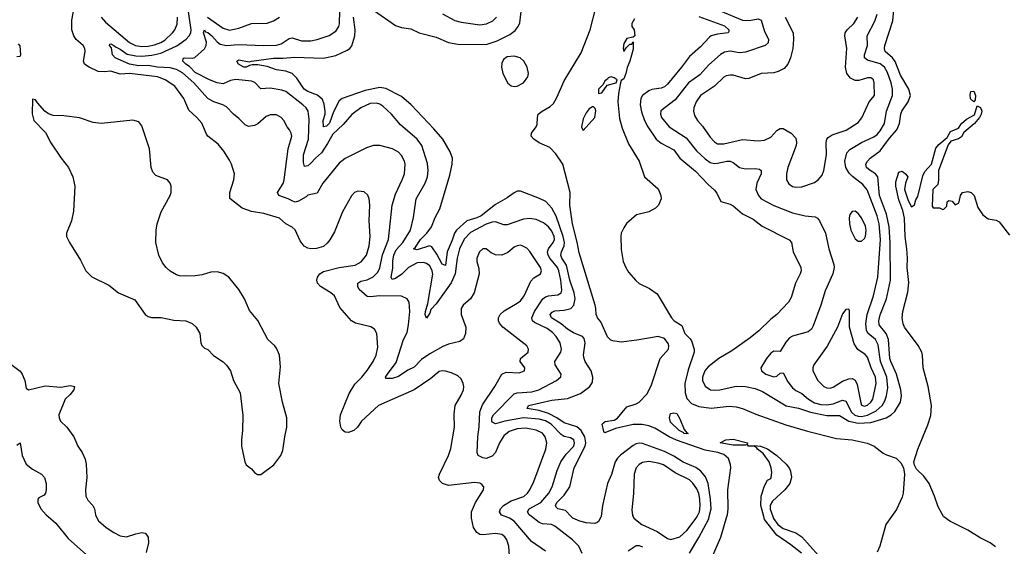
# Model space of a CAD drawing. Header units: inches. Extents: x 1173000 to 1307049, y 522583 to 678455.
# Tile 371 of 617: x 1256308 to 1262604, y 589810 to 593174. Entities that reach past the tile are written whole.
import ezdxf

# ---------------------------------------------------------------- set-up
doc = ezdxf.new("R2010")
doc.units = ezdxf.units.IN
doc.header["$MEASUREMENT"] = 0
for name, color, linetype in [('B2558', 7, 'Continuous'), ('B2559', 7, 'Continuous'), ('B2568', 7, 'Continuous'), ('B2569', 7, 'Continuous')]:
    doc.layers.add(name, color=color, linetype=linetype)

msp = doc.modelspace()

# ---------------------------------------------------------------- linework, layer by layer
at = {"layer": 'B2558', "color": 5}
for points, elevation in [([(1256489.1, 590000), (1256538.1, 589958.1), (1256618.6, 589858.6), (1256735, 589755)], 860), ([(1256797.6, 590000), (1256812.6, 589972.6), (1256861.6, 589930), (1256910, 589897), (1256950, 589877), (1256990, 589870.3), (1257050, 589890.2), (1257090, 589897), (1257110, 589894), (1257121.7, 589881.7), (1257128.8, 589868.8), (1257131.8, 589831.8), (1257117.2, 589770)], 880), ([(1259444.1, 589690), (1259436.6, 589810), (1259423.8, 589850), (1259410, 589869.8), (1259390, 589884.3), (1259350, 589892.5), (1259270, 589882.4), (1259250, 589885.7), (1259230, 589897.2), (1259210.6, 589930), (1259197.7, 589990), (1259197.7, 590000)], 880), ([(1259670, 589778.5), (1259580, 589840), (1259468.9, 589970), (1259439.7, 589990), (1259411.5, 590000)], 860), ([(1259904.2, 589764.2), (1259882.2, 589810), (1259841.7, 589850), (1259730, 589939.4), (1259709.3, 589949.3), (1259650, 589953.8), (1259630, 589961.3), (1259579.7, 590000)], 840), ([(1260000, 589962.4), (1259984.7, 589955.3), (1259930, 589960.7), (1259890, 589970.4), (1259844.1, 589990), (1259834.7, 590000)], 820)]:
    msp.add_lwpolyline(points, dxfattribs=dict(at, elevation=elevation))
at = {"layer": 'B2559', "color": 5}
for points, elevation in [([(1259411.5, 590000), (1259388.2, 590008.2), (1259376.1, 590030), (1259382.1, 590050), (1259402.1, 590070), (1259450, 590099.2), (1259531.6, 590128.4), (1259555.8, 590150), (1259569.9, 590170), (1259596.1, 590223.9), (1259672.3, 590430), (1259679, 590470), (1259668.5, 590510), (1259650, 590531.7), (1259610, 590552.2), (1259545.1, 590565.1), (1259490, 590561.1), (1259437.4, 590542.6), (1259404.5, 590515.5), (1259375.9, 590470), (1259350, 590409.7), (1259330, 590384.5), (1259291, 590370), (1259270, 590374.5), (1259240.5, 590390), (1259232.6, 590410), (1259236.8, 590510), (1259247, 590573), (1259250.3, 590669.7), (1259266.3, 590713.7), (1259346.2, 590830), (1259391.5, 590908.5), (1259418.8, 590921.2), (1259501.1, 590918.9), (1259536.2, 590930), (1259538.9, 590950), (1259508.3, 590990), (1259510.9, 591010), (1259559.8, 591050), (1259562.4, 591070), (1259551.1, 591090), (1259397.6, 591210), (1259376.2, 591236.2), (1259369.8, 591250), (1259368.8, 591270), (1259379.2, 591290), (1259405.6, 591314.4), (1259490, 591362), (1259510, 591378.5), (1259533.2, 591410), (1259575.4, 591504.6), (1259596.1, 591523.9), (1259637.6, 591550), (1259644, 591570), (1259637.2, 591590), (1259570, 591692.6), (1259550, 591714), (1259521.2, 591730), (1259510, 591733.1), (1259488.2, 591730), (1259470, 591720.4), (1259430, 591686.4), (1259390, 591669.8), (1259350, 591670.8), (1259323.6, 591683.6), (1259290, 591709.5), (1259270, 591709.4), (1259248.7, 591690), (1259232, 591650), (1259231.8, 591630), (1259244.2, 591584.2), (1259245.2, 591550), (1259214.7, 591430), (1259190, 591391.3), (1259143, 591350), (1259130.4, 591330), (1259131.8, 591290), (1259160.9, 591210), (1259159.6, 591170), (1259145.1, 591134.9), (1259121.6, 591118.4), (1259050, 591101), (1259013.9, 591086.1), (1258930, 591039.6), (1258877.9, 591002.1), (1258830, 590954.6), (1258790, 590934.5), (1258730, 590895.2), (1258690, 590880.7), (1258650, 590882), (1258647, 590890), (1258659.4, 590910), (1258716.2, 590983.8), (1258762.9, 591130), (1258784.7, 591175.3), (1258794.8, 591225.2), (1258801.6, 591310), (1258798, 591370), (1258785.6, 591390), (1258748.7, 591408.7), (1258610, 591410.4), (1258550, 591402.7), (1258530, 591406.1), (1258478.2, 591450), (1258469.8, 591470), (1258469.8, 591490), (1258490, 591503.5), (1258530, 591511.8), (1258568.4, 591531.6), (1258597.9, 591562.1), (1258610, 591588.8), (1258628.1, 591671.9), (1258665.6, 591770), (1258689.2, 591990), (1258710, 592058.7), (1258753.8, 592150), (1258768.3, 592190), (1258772.9, 592250), (1258769, 592270), (1258750, 592306.9), (1258730, 592327.2), (1258692.3, 592350), (1258610, 592370.9), (1258570, 592369.8), (1258524.7, 592355.3), (1258390, 592287.1), (1258350, 592256.9), (1258245.6, 592130), (1258210, 592065.6), (1258150, 592052.8), (1258138.7, 592041.3), (1258090, 592014.8), (1258070, 592008.7), (1258050, 592015.9), (1258025.4, 592030), (1257964.7, 592050), (1257956.2, 592070), (1257992.6, 592127.4), (1257999.9, 592150), (1258025.5, 592350), (1258047.9, 592430), (1258044.3, 592450), (1258034.1, 592470), (1258018.4, 592490), (1257997.6, 592530), (1257980.5, 592550), (1257950, 592566.2), (1257910, 592567.1), (1257884.3, 592555.7), (1257830, 592509.7), (1257810, 592498.9), (1257770, 592491.8), (1257750, 592502.9), (1257710, 592542.6), (1257674.7, 592570), (1257630, 592618.2), (1257607.6, 592630), (1257548.6, 592648.6), (1257511.2, 592671.2), (1257421.6, 592770), (1257350, 592834.6), (1257310, 592855.4), (1257270, 592866.8), (1257190, 592871.3), (1257130, 592881.1), (1257070, 592878.9), (1257010, 592890.9), (1256917.6, 592930), (1256902, 592950), (1256894, 592994), (1256881.3, 593010), (1256883.3, 593016.7), (1256890, 593019.5), (1256910, 593010.2), (1256919.9, 592999.9), (1256950, 592986.5), (1256994.8, 592954.8), (1257050, 592942.3), (1257090, 592940.2), (1257153.1, 592946.9), (1257210, 592959.6), (1257312.9, 593007.1), (1257372.1, 593050), (1257392, 593070), (1257402.8, 593090), (1257403.7, 593110), (1257380.9, 593270)], 860), ([(1259197.7, 590000), (1259198, 590030), (1259223.1, 590090), (1259273.3, 590170), (1259276.2, 590190), (1259264, 590204), (1259250, 590212.4), (1259216.6, 590216.6), (1259050, 590199), (1259012, 590210), (1258991.3, 590230), (1258986.9, 590250), (1258992.2, 590270), (1259050.7, 590390), (1259064.4, 590435.6), (1259088.3, 590570), (1259087, 590653), (1259092.8, 590710), (1259130, 590774.4), (1259144.8, 590810), (1259147.7, 590830), (1259144.5, 590850), (1259130, 590878.7), (1259110, 590899.7), (1259070, 590918), (1259030, 590929.6), (1259010, 590931.2), (1258990, 590926.3), (1258937.2, 590882.8), (1258830.1, 590809.9), (1258603.1, 590710), (1258493, 590610), (1258467.7, 590570), (1258444, 590550), (1258410, 590537.4), (1258390, 590539.7), (1258370, 590553.6), (1258360.4, 590570), (1258354.4, 590610), (1258359, 590650), (1258414.6, 590785.4), (1258450, 590845.5), (1258495.8, 590890), (1258530, 590932), (1258568.3, 590990), (1258587.1, 591030), (1258597.8, 591082.2), (1258591.3, 591170), (1258576.4, 591196.4), (1258552.5, 591212.5), (1258455.2, 591235.2), (1258429.8, 591249.8), (1258354.8, 591334.8), (1258321.5, 591410), (1258298, 591430), (1258231.2, 591470), (1258212.8, 591490), (1258208.5, 591510), (1258212, 591530), (1258226.2, 591550), (1258250, 591565.4), (1258350, 591590.8), (1258453.5, 591606.5), (1258492.4, 591627.6), (1258524.8, 591670), (1258543, 591730), (1258548.3, 591788.3), (1258541.7, 591890), (1258547.8, 591990), (1258542.7, 592030), (1258533.7, 592053.7), (1258510, 592075.1), (1258470, 592078.7), (1258448, 592070), (1258430, 592049.4), (1258373.1, 591946.9), (1258321.3, 591818.7), (1258292.1, 591767.9), (1258274.6, 591745.4), (1258250, 591726), (1258206.8, 591713.2), (1258170, 591710.7), (1258150, 591715), (1258127.2, 591727.2), (1258100.6, 591760.6), (1258070, 591832.4), (1258049.2, 591849.2), (1258010, 591869.8), (1257970, 591906), (1257870, 591936.4), (1257790, 591948.7), (1257730.8, 591970.8), (1257652.7, 592032.7), (1257652, 592070), (1257676.4, 592150), (1257681.1, 592190), (1257662.7, 592250), (1257650, 592276.2), (1257614.1, 592334.1), (1257577.9, 592377.9), (1257511.2, 592430), (1257502, 592442), (1257472.1, 592512.1), (1257440.9, 592550), (1257390, 592596), (1257358.1, 592670), (1257299.4, 592750), (1257238.2, 592790), (1257188.5, 592808.5), (1257010, 592829.4), (1256950, 592826), (1256890, 592844.6), (1256850, 592840.1), (1256810, 592843), (1256752, 592870), (1256722, 592890), (1256715.3, 592910), (1256725.8, 592970), (1256723.5, 592990), (1256713.1, 593010), (1256670, 593047.9), (1256653.2, 593070), (1256641.8, 593110), (1256641.7, 593170), (1256656.4, 593250)], 880), ([(1259579.7, 590000), (1259566.6, 590010), (1259554.3, 590030), (1259566, 590050), (1259641.3, 590090), (1259691.7, 590150), (1259713.6, 590190), (1259745.1, 590294.9), (1259769.2, 590350), (1259802.1, 590397.9), (1259850.5, 590450), (1259856.5, 590470), (1259851.2, 590490), (1259830, 590502.2), (1259790, 590511), (1259770, 590524.1), (1259705.7, 590590), (1259670, 590610.9), (1259630, 590621.9), (1259530, 590630.4), (1259410.3, 590609.7), (1259350, 590593), (1259330, 590602.2), (1259326.4, 590610), (1259326.2, 590630), (1259337.6, 590650), (1259470, 590783), (1259490, 590790.6), (1259583, 590797), (1259628.2, 590810), (1259739.5, 590870), (1259768.1, 590891.9), (1259771.3, 590910), (1259731.9, 590970), (1259730.8, 590990), (1259767.6, 591050), (1259772.2, 591070), (1259764.3, 591110), (1259739.2, 591150), (1259715.8, 591175.8), (1259680.5, 591200.5), (1259598.9, 591238.9), (1259587.7, 591250), (1259583.2, 591270), (1259599.4, 591310), (1259652, 591390), (1259670, 591404.4), (1259689.1, 591410.9), (1259750, 591416.6), (1259770, 591429.2), (1259774.7, 591445.3), (1259769, 591511), (1259755.9, 591570), (1259746.4, 591590), (1259698.8, 591650), (1259687.7, 591670), (1259683.9, 591690), (1259688.9, 591711.1), (1259719, 591750), (1259727.1, 591770), (1259725, 591790), (1259710, 591822.3), (1259689.9, 591850), (1259657.1, 591877.1), (1259610, 591898.1), (1259570, 591905), (1259530, 591899.8), (1259424.2, 591864.2), (1259404.2, 591864.2), (1259350, 591881.9), (1259330, 591881.2), (1259290, 591867.6), (1259190, 591814.6), (1259150, 591772.2), (1259120.3, 591710), (1259104.8, 591650), (1259091.6, 591550), (1259067.3, 591492.7), (1258970, 591359.4), (1258937.2, 591322.8), (1258930, 591299.6), (1258910, 591266.6), (1258901.6, 591290), (1258903, 591310), (1258918.7, 591361.2), (1258948.9, 591548.9), (1258946, 591570), (1258930, 591600.7), (1258910, 591616.4), (1258890, 591623), (1258850, 591619.9), (1258794, 591590), (1258752.1, 591547.9), (1258710, 591519.9), (1258690, 591514.5), (1258683.2, 591530), (1258693.5, 591586.5), (1258694, 591634), (1258699.9, 591670), (1258716.2, 591703.8), (1258758.1, 591750), (1258806.6, 591830), (1258826.6, 591910), (1258843.2, 592030), (1258900.7, 592130), (1258916.1, 592170), (1258920.2, 592210), (1258914.9, 592254.9), (1258879, 592370), (1258849.9, 592409.9), (1258742.1, 592502.1), (1258685.3, 592570), (1258630, 592620.8), (1258610, 592634.8), (1258590, 592641), (1258550, 592637.6), (1258490, 592610.5), (1258431.6, 592568.4), (1258375.9, 592504.1), (1258310, 592442.6), (1258277.1, 592382.9), (1258236.8, 592323.2), (1258199.3, 592290), (1258170, 592256.5), (1258150, 592240.7), (1258130, 592235.6), (1258122.4, 592262.4), (1258122.2, 592310), (1258154.5, 592410), (1258159.2, 592539.2), (1258151.7, 592590), (1258139.5, 592610), (1258119.1, 592630), (1258010, 592715.2), (1257984.3, 592724.3), (1257910, 592735.8), (1257850, 592732.1), (1257812.2, 592772.2), (1257790, 592781.1), (1257690, 592791.8), (1257655.3, 592784.7), (1257610, 592763.5), (1257570, 592771.7), (1257522.6, 592790), (1257430, 592836.6), (1257394.7, 592874.7), (1257369.9, 592890), (1257350.8, 592910), (1257353.6, 592926.4), (1257359.3, 592930), (1257410, 592927.6), (1257427.7, 592932.3), (1257490, 592987.6), (1257500.6, 593010), (1257501.4, 593030), (1257483.4, 593090), (1257490, 593108.7), (1257496.6, 593096.6), (1257510, 593091.6), (1257537.3, 593070), (1257570, 593032.4), (1257590, 593017.3), (1257630, 593009.1), (1257705, 593015), (1257870, 593008.3), (1257950, 593010.8), (1257980.5, 593019.5), (1258030, 593054.5), (1258050, 593058.9), (1258110, 593038.5), (1258170, 593039.7), (1258210, 593046.5), (1258286.8, 593073.2), (1258330, 593101.8), (1258348.2, 593130), (1258352.1, 593147.9), (1258354.4, 593230)], 840), ([(1258577.7, 593230), (1258710, 593137.5), (1258750, 593123.2), (1258810, 593115.3), (1258863, 593090), (1258970, 593061.7), (1259050, 593029.2), (1259110, 593017.8), (1259290, 593015.8), (1259360.9, 593039.1), (1259441.2, 593078.8), (1259475.7, 593104.3), (1259496.2, 593130), (1259505.3, 593154.7), (1259513.7, 593226.3)], 820), ([(1259011.6, 593211.6), (1259089.6, 593169.6), (1259130, 593157.4), (1259250, 593141.7), (1259292, 593148), (1259333, 593167), (1259356.5, 593190)], 840), ([(1260000, 591275.7), (1259993.4, 591290), (1259993, 591330), (1259988, 591350), (1259885.3, 591685.3), (1259872.7, 591752.7), (1259842.1, 591870), (1259826.7, 591990), (1259827.5, 592070), (1259781.3, 592250), (1259736.6, 592316.6), (1259697.8, 592357.8), (1259630, 592387.6), (1259594.5, 592410), (1259577.6, 592430), (1259580.1, 592450), (1259611.2, 592490), (1259615.9, 592504.1), (1259618.3, 592550), (1259624.2, 592570), (1259649.4, 592590), (1259700.6, 592619.4), (1259720.4, 592639.6), (1259743.5, 592676.5), (1259790, 592782.4), (1259898.1, 592961.9), (1259955.1, 593110), (1259991.8, 593250)], 780), ([(1256829.6, 593190), (1256857.2, 593157.2), (1257010, 593028.9), (1257048.8, 593008.8), (1257090, 593002.3), (1257130, 593004.6), (1257170, 593013.3), (1257210, 593027.5), (1257237, 593043), (1257285.8, 593090), (1257299.6, 593110), (1257314, 593146), (1257317.4, 593190)], 880), ([(1257508.8, 593190), (1257610, 593119.5), (1257650, 593108), (1257710, 593119.5), (1257790, 593149.4), (1257890, 593151.1), (1257930, 593166.4), (1257970, 593190.1)], 860), ([(1259834.7, 590000), (1259798.4, 590038.4), (1259749.7, 590050), (1259739.3, 590059.3), (1259734.5, 590070), (1259743.2, 590090), (1259790, 590137.1), (1259825.4, 590190), (1259852.8, 590310), (1259923.1, 590450), (1259927.3, 590470), (1259921.5, 590510), (1259898.3, 590550), (1259870, 590572.4), (1259790, 590598), (1259743.2, 590630), (1259690, 590658.9), (1259630, 590677.6), (1259553, 590690), (1259562.4, 590710), (1259710, 590743.1), (1259810, 590753.2), (1259893.6, 590786.4), (1259952.7, 590830), (1259970, 590858), (1259973.2, 590890), (1259962.9, 590930), (1259924.8, 590990), (1259917.1, 591010), (1259913.8, 591030), (1259924.7, 591110), (1259916.8, 591136.8), (1259906.2, 591150), (1259850, 591173.3), (1259810, 591196.7), (1259769.4, 591230), (1259708.4, 591270), (1259699.1, 591290), (1259713.8, 591306.2), (1259730, 591314.2), (1259790, 591317.3), (1259831.9, 591330), (1259851.9, 591350), (1259859, 591390), (1259852.7, 591430), (1259826.5, 591510), (1259804.9, 591604.9), (1259775.1, 591650), (1259767.6, 591670), (1259771.7, 591690), (1259790, 591730), (1259791.5, 591750), (1259784.1, 591790), (1259738.8, 591918.8), (1259710, 591969.8), (1259671.8, 592011.8), (1259632.6, 592032.6), (1259510, 592079.2), (1259490, 592077.7), (1259470, 592068.6), (1259424.3, 592035.7), (1259350, 591992.5), (1259258.2, 591921.8), (1259230, 591908.3), (1259168, 591890), (1259100.8, 591830), (1259087.5, 591810), (1259073.7, 591766.3), (1259040.6, 591690), (1259030, 591604.7), (1259010, 591611.7), (1258975.9, 591675.9), (1258942.4, 591722.4), (1258928.7, 591728.7), (1258850, 591704.3), (1258827.1, 591710), (1258839.2, 591720.8), (1258871, 591770), (1258910.8, 591809.2), (1258942, 591850), (1258965.2, 591910), (1258995.2, 591964.8), (1259059.4, 592180.6), (1259072.9, 592250), (1259075, 592290), (1259060.8, 592330), (1259013.3, 592410), (1258957, 592477), (1258810.7, 592630.7), (1258750, 592682.8), (1258650, 592735.2), (1258610, 592741.3), (1258517.4, 592722.6), (1258370.3, 592670), (1258350, 592656.2), (1258315.1, 592584.9), (1258290, 592514), (1258270, 592493.9), (1258250, 592489.7), (1258248.6, 592530), (1258260.4, 592570), (1258260.9, 592590), (1258255, 592635), (1258243.4, 592663.4), (1258212.7, 592692.7), (1258150, 592716), (1258127.2, 592730), (1258080.7, 592800.7), (1258050, 592829.8), (1258010, 592845.7), (1257950, 592853), (1257890, 592875.8), (1257830, 592884.7), (1257794.7, 592885.3), (1257778.1, 592881.9), (1257757, 592870), (1257740.7, 592870), (1257708.1, 592890), (1257695.8, 592910), (1257710, 592917.1), (1257775.6, 592904.4), (1257789.2, 592910), (1257931.6, 592928.4), (1257992.2, 592927.8), (1258064.3, 592935.7), (1258250, 592929.2), (1258330, 592945.1), (1258401.1, 592978.9), (1258418, 592990), (1258432.2, 593007.8), (1258449.9, 593070.1), (1258452.4, 593110), (1258443, 593190)], 820), ([(1256290, 592938), (1256310, 592942), (1256315.3, 592950), (1256310, 593006), (1256300.4, 593020.4)], 920), ([(1256190, 591019.5), (1256310, 590928.2), (1256323.7, 590910), (1256341.3, 590870), (1256350, 590821), (1256364.7, 590810), (1256470, 590834.3), (1256570, 590827.3), (1256630, 590837.3), (1256657.4, 590830), (1256654, 590810), (1256630, 590778.9), (1256599.1, 590750), (1256557.6, 590650), (1256559.5, 590630), (1256569.2, 590609.2), (1256610, 590570.4), (1256654.4, 590510), (1256680.3, 590450), (1256706.7, 590410), (1256726.7, 590366.7), (1256733.7, 590333.7), (1256738.2, 590250), (1256728.7, 590170), (1256731.1, 590130), (1256744.3, 590104.3), (1256775.3, 590070), (1256785.3, 590050), (1256792.2, 590010), (1256797.6, 590000)], 880), ([(1256290, 590454.9), (1256310, 590470.3), (1256324.5, 590390), (1256350, 590333.4), (1256390, 590302), (1256446.8, 590270), (1256467.3, 590250), (1256476.3, 590210), (1256478, 590170), (1256474, 590150), (1256463.4, 590136.6), (1256430, 590119.5), (1256423.1, 590110), (1256423.1, 590090), (1256443.6, 590050), (1256477.4, 590010), (1256489.1, 590000)], 860)]:
    msp.add_lwpolyline(points, dxfattribs=dict(at, elevation=elevation))
for points, elevation in [([(1259470, 592941.2), (1259424.2, 592935.8), (1259400.5, 592919.5), (1259390, 592895.3), (1259389.1, 592870), (1259398.2, 592830), (1259430, 592768.9), (1259451.2, 592751.2), (1259470, 592746.4), (1259490, 592748.6), (1259530, 592770.3), (1259557.8, 592810), (1259561.8, 592830), (1259553.5, 592870), (1259530.7, 592910), (1259507.6, 592930)], 820), ([(1256390, 592666), (1256387.5, 592572.5), (1256398.8, 592530), (1256472.5, 592452.5), (1256506.9, 592386.9), (1256572.9, 592290), (1256620.2, 592230), (1256647.6, 592170), (1256661.3, 592110), (1256652.2, 591950), (1256638.4, 591890), (1256606.4, 591810), (1256606.7, 591790), (1256626, 591750), (1256697.7, 591637.7), (1256730.3, 591570.3), (1256770, 591530.5), (1256878, 591478), (1256938.8, 591430), (1257044.7, 591384.7), (1257110, 591290.4), (1257130, 591278), (1257150, 591271.8), (1257211.7, 591271.7), (1257293.8, 591253.8), (1257370, 591250.3), (1257410, 591234), (1257435.5, 591210), (1257460.5, 591170), (1257466, 591110), (1257472.8, 591092.8), (1257490, 591074.8), (1257510, 591066), (1257548.1, 591028.1), (1257610, 590987.7), (1257630, 590967.3), (1257654.9, 590930), (1257675.5, 590870), (1257718.4, 590790), (1257734.6, 590645.4), (1257732.2, 590550), (1257725.3, 590490), (1257727, 590450), (1257746.7, 590350), (1257756.3, 590330), (1257790, 590304.9), (1257810, 590280.5), (1257829.1, 590269.1), (1257850, 590269), (1257932.7, 590330), (1257977.2, 590390), (1257990, 590422), (1258002.9, 590510), (1258016.9, 590570), (1258016.8, 590630), (1257987.4, 590730), (1257965.7, 590850), (1257976.1, 590956.1), (1257969.6, 591030), (1257950, 591075.1), (1257939.6, 591090), (1257895.6, 591130), (1257831.6, 591251.6), (1257777.2, 591317.2), (1257744.7, 591390), (1257708.2, 591450), (1257645.6, 591530), (1257610, 591552.4), (1257570, 591563.5), (1257530, 591560.5), (1257475.4, 591544.6), (1257430, 591538), (1257370, 591534.7), (1257330, 591538.7), (1257310, 591543.6), (1257270, 591567.6), (1257245.1, 591590), (1257221.4, 591621.4), (1257198, 591670), (1257178, 591750), (1257181, 591830), (1257186, 591870), (1257212.6, 591947.4), (1257271.1, 592050), (1257277.4, 592070), (1257276.2, 592110), (1257269.6, 592129.6), (1257253.2, 592150), (1257178, 592178), (1257159.1, 592199.1), (1257148.6, 592230), (1257137.4, 592350), (1257090, 592496.2), (1257070, 592520.5), (1257032.4, 592532.4), (1256830, 592511), (1256777.9, 592517.9), (1256690, 592546.6), (1256590, 592560.7), (1256522, 592562), (1256492.9, 592572.9), (1256469.6, 592589.6), (1256422, 592642), (1256410, 592662)], 920), ([(1259970, 592618), (1259950, 592604.4), (1259930, 592579.3), (1259910, 592540.5), (1259899.3, 592490), (1259910, 592466), (1259985.1, 592550), (1259991.2, 592591.2), (1259986.9, 592606.9), (1259976.9, 592616.9)], 780)]:
    msp.add_lwpolyline(points, close=True, dxfattribs=dict(at, elevation=elevation))
at = {"layer": 'B2568', "color": 5}
for points, elevation in [([(1260025.5, 590000), (1260024.9, 589995.1), (1260010, 589967.1), (1260000, 589962.4)], 820), ([(1260229.8, 590000), (1260235.8, 589990), (1260286.7, 589950), (1260385.1, 589905.1), (1260450, 589859.3), (1260472.3, 589852.3), (1260530, 589869.2), (1260574.3, 589910), (1260633.6, 589990), (1260638.9, 590000)], 840), ([(1260590, 589765.5), (1260650, 589865.1), (1260714.3, 589985.7), (1260717.5, 590000)], 820), ([(1260676.5, 589603.5), (1260791.8, 589868.2), (1260830.6, 590000)], 780), ([(1261306.6, 589766.6), (1261239.6, 589819.6), (1261150, 589879.9), (1261070, 589981.6), (1261065.3, 590000)], 760), ([(1261122.9, 590000), (1261127.5, 589987.5), (1261156.2, 589950), (1261190, 589923.5), (1261270, 589896), (1261310, 589870.9), (1261416.4, 589750)], 760), ([(1261881.7, 590000), (1261845.3, 589950), (1261808.6, 589811.4), (1261790, 589773.3)], 780), ([(1262546.8, 589806.8), (1262512.5, 589832.5), (1262450, 589864.5), (1262370, 589913.5), (1262255.1, 589970), (1262217, 589997), (1262215.3, 590000)], 780), ([(1260198.7, 589781.3), (1260250, 589815.8), (1260270, 589815.4), (1260290, 589805.5)], 820)]:
    msp.add_lwpolyline(points, dxfattribs=dict(at, elevation=elevation))
at = {"layer": 'B2569', "color": 5}
for points, elevation in [([(1260650, 593195), (1260814, 593134), (1260843.2, 593110), (1260842.4, 593097.6), (1260839.1, 593090), (1260770, 593081.3), (1260730.3, 593070), (1260718.5, 593061.5), (1260660.2, 592999.8), (1260590, 592939.3), (1260539.8, 592870), (1260450, 592761.6), (1260430, 592745.6), (1260410, 592737.3), (1260350, 592727.3), (1260330, 592719.3), (1260290.6, 592690), (1260280.1, 592670), (1260275.4, 592630), (1260284.9, 592584.9), (1260303.8, 592530), (1260324.3, 592490), (1260378.1, 592410), (1260410, 592385.1), (1260490, 592342.3), (1260530.1, 592290), (1260630, 592205.8), (1260710, 592121.1), (1260750, 592086), (1260765.8, 592065.8), (1260792.1, 592012.1), (1260850, 591995.8), (1260870, 591984.7), (1260930, 591934.2), (1260999, 591899), (1261055.7, 591855.7), (1261228.5, 591768.5), (1261242.3, 591750), (1261254.3, 591690), (1261303.5, 591590), (1261304.3, 591570), (1261299, 591550), (1261269.3, 591490), (1261240.8, 591399.2), (1261223.6, 591370), (1261150, 591290.9), (1261110, 591260.8), (1261034.5, 591185.5), (1260979.4, 591140.6), (1260861.4, 591058.6), (1260779.1, 591010), (1260710, 590956.3), (1260689.6, 590930), (1260674.7, 590890), (1260673.8, 590870), (1260690, 590831.8), (1260725.8, 590810), (1260750, 590806.3), (1260785.6, 590810), (1260890, 590833.3), (1260950, 590830.9), (1261010, 590817.8), (1261058.4, 590798.4), (1261210, 590707.7), (1261287, 590693), (1261365.6, 590665.6), (1261470, 590644.8), (1261550, 590644.7), (1261610, 590608.6), (1261670, 590595.5), (1261750, 590600.6), (1261849, 590631), (1261881.4, 590650), (1261903.6, 590670), (1261939.4, 590730), (1261946.2, 590770), (1261941.8, 590810), (1261915.2, 590910), (1261877.6, 590990), (1261872.5, 591010), (1261863.5, 591130), (1261848.1, 591170), (1261804.2, 591224.2), (1261800.5, 591250), (1261810.5, 591289.5), (1261850.7, 591390), (1261876.8, 591510), (1261874.9, 591750), (1261867.9, 591850), (1261850, 591931.6), (1261806.2, 592050), (1261794.6, 592170), (1261779.8, 592190), (1261746.3, 592210), (1261723.4, 592230), (1261718, 592250), (1261728.2, 592270), (1261746.8, 592290), (1261810, 592337.2), (1261870, 592417.3), (1261916.7, 592470), (1261932.9, 592510), (1261941.2, 592570), (1261948.1, 592590), (1261989.9, 592650), (1262004.7, 592690), (1261994.3, 592730), (1261940.3, 592820.3), (1261906.1, 592906.1), (1261889.7, 592929.7), (1261841.8, 592970), (1261837, 592990), (1261839.2, 593010), (1261890, 593166), (1261899.3, 593260.7)], 820), ([(1260787.9, 593230), (1260930, 593171.8), (1260971.9, 593168.1), (1261030, 593178.8), (1261050, 593171.7), (1261070, 593097.6), (1261096.8, 593050), (1261094.2, 593025.8), (1261074.4, 593010), (1260950, 592966), (1260910, 592963.4), (1260850, 592973), (1260814.2, 592965.8), (1260790, 592952.7), (1260713.8, 592886.2), (1260658, 592822), (1260585.5, 592770), (1260498.5, 592661.5), (1260408.5, 592591.5), (1260404.7, 592570), (1260411.5, 592550), (1260460.8, 592490), (1260570, 592418.9), (1260635.3, 592335.3), (1260690, 592284.6), (1260722.5, 592262.5), (1260750, 592255.6), (1260770, 592256.4), (1260830, 592269.4), (1260850, 592269.3), (1260870, 592262.4), (1260910, 592229.2), (1260950, 592221.8), (1261010, 592224), (1261038.7, 592218.7), (1261050.2, 592210.2), (1261048.8, 592190), (1261021.6, 592130), (1261014.2, 592090), (1261031.1, 592050), (1261049.2, 592030), (1261130, 591986.3), (1261250, 591940.2), (1261330, 591921.8), (1261395.2, 591915.2), (1261410, 591905.7), (1261422, 591890), (1261460.2, 591810), (1261482.6, 591710), (1261513.8, 591610), (1261515.4, 591590), (1261507.5, 591550), (1261457.6, 591442.4), (1261430.9, 591350), (1261382.4, 591217.6), (1261370, 591196.3), (1261350, 591180.4), (1261250, 591152.7), (1261230, 591141.8), (1261206.2, 591113.8), (1261170, 591053.3), (1261130, 591056.8), (1261110, 591043.9), (1261083.5, 591010), (1261046.7, 590950), (1261050.4, 590930), (1261078.4, 590910), (1261130, 590892.1), (1261150, 590896.9), (1261170, 590915.5), (1261190, 590917.1), (1261220.1, 590860.1), (1261250, 590821.2), (1261270, 590804.6), (1261310, 590786.4), (1261351.6, 590750), (1261390, 590726.5), (1261430, 590716.7), (1261470, 590713.4), (1261510, 590719.9), (1261570, 590742.9), (1261590, 590736.6), (1261625.9, 590665.9), (1261647.4, 590647.4), (1261670, 590640.7), (1261690, 590639.7), (1261730, 590646.9), (1261785.2, 590674.8), (1261823.1, 590710), (1261840.7, 590739.3), (1261851.3, 590770), (1261858.3, 590821.7), (1261853.4, 590890), (1261811.8, 590990), (1261796.4, 591096.4), (1261779.4, 591130), (1261732.2, 591172.2), (1261723.7, 591190), (1261718.8, 591230), (1261726, 591290), (1261767.9, 591410), (1261796.2, 591530), (1261811.7, 591770), (1261804.7, 591870), (1261790, 591920.8), (1261726.7, 592086.7), (1261700.1, 592120.1), (1261632.1, 592172.1), (1261612.6, 592192.6), (1261591.1, 592230), (1261584.7, 592270), (1261596.7, 592323.3), (1261615.7, 592344.3), (1261690, 592390.1), (1261770, 592425.3), (1261790, 592439.8), (1261810, 592463.8), (1261836.9, 592510), (1261849.9, 592590), (1261889.3, 592690), (1261889.5, 592730), (1261880.1, 592770), (1261856.7, 592836.7), (1261838.2, 592870), (1261810, 592891.9), (1261730, 592916.1), (1261709.1, 592930), (1261710.5, 592950), (1261728.4, 593010), (1261727.5, 593070), (1261775.4, 593164.6), (1261789.9, 593210)], 840), ([(1260239.6, 593180.4), (1260223.1, 593150), (1260223, 593130), (1260238, 593110), (1260242, 593070), (1260230, 593062), (1260190, 593053.5), (1260170, 593021.2), (1260166.7, 592990), (1260170, 592971.3), (1260186, 592994), (1260210, 593018), (1260222, 593018), (1260230, 593032), (1260230, 592986), (1260210, 592909), (1260191.8, 592868.2), (1260183.8, 592830), (1260170, 592797.2), (1260154.9, 592785.1), (1260150.2, 592769.8), (1260137.1, 592702.9), (1260133, 592650), (1260143.2, 592543.2), (1260160.9, 592480.9), (1260200, 592380), (1260269.2, 592270), (1260304.2, 592170), (1260390, 592093.1), (1260407.2, 592050), (1260408.7, 592030), (1260393.4, 591990), (1260372.8, 591970), (1260330, 591946.8), (1260252, 591928), (1260188.7, 591871.3), (1260170, 591845.1), (1260154.9, 591810), (1260151.4, 591790), (1260154.2, 591705.8), (1260167.7, 591630), (1260183.5, 591590), (1260201.3, 591561.3), (1260247, 591507), (1260269, 591489), (1260336.1, 591456.1), (1260383.7, 591423.7), (1260476, 591270), (1260492.4, 591250), (1260541.3, 591221.3), (1260562, 591170), (1260596, 591136), (1260603.1, 591123.1), (1260620.6, 591070), (1260620.3, 591050), (1260581.9, 590938.1), (1260560.9, 590850), (1260562.8, 590790), (1260574.4, 590754.4), (1260602.7, 590722.7), (1260650, 590701.8), (1260730, 590692.2), (1260844.2, 590704.2), (1260890, 590700.6), (1260930, 590690.5), (1261014.9, 590654.9), (1261205.9, 590585.9), (1261344.7, 590544.7), (1261530, 590499.1), (1261630, 590490.7), (1261728, 590468), (1261772.3, 590450), (1261830, 590404.3), (1261850, 590393.7), (1261913.2, 590373.2), (1261942.9, 590342.9), (1261958.6, 590310), (1261964.7, 590270), (1261957.2, 590150), (1261950, 590123.7), (1261914.8, 590045.2), (1261881.7, 590000)], 780), ([(1261202.3, 593190), (1261253.8, 593090), (1261256.9, 593050), (1261251.3, 592990), (1261236.9, 592930), (1261219.2, 592890), (1261196.7, 592863.3), (1261157.9, 592842.1), (1261130, 592834.6), (1261050, 592829.8), (1260970, 592798.9), (1260950, 592797.1), (1260870, 592818.6), (1260850, 592820.2), (1260824.7, 592815.3), (1260810, 592806.8), (1260750.2, 592750), (1260660.9, 592690), (1260632.6, 592650), (1260618.1, 592610), (1260616.3, 592590), (1260622.4, 592562.4), (1260641.7, 592530), (1260673.3, 592493.3), (1260722.5, 592422.5), (1260750, 592393.7), (1260770, 592380.9), (1260810, 592380.4), (1260930, 592409.4), (1261030, 592400.7), (1261070, 592404.5), (1261110, 592423.2), (1261150, 592465.7), (1261170, 592478.3), (1261190, 592478.9), (1261240.5, 592450), (1261270, 592417.3), (1261276, 592390), (1261272.8, 592370), (1261219, 592230), (1261210.2, 592190), (1261210.2, 592150.2), (1261225.4, 592125.4), (1261250, 592109), (1261270, 592104.7), (1261310, 592105.6), (1261390, 592133.4), (1261414.3, 592150), (1261439.3, 592180.7), (1261450, 592211), (1261467, 592310), (1261465.3, 592390), (1261469.8, 592410), (1261478.4, 592421.6), (1261502.3, 592437.7), (1261591.7, 592468.3), (1261670, 592516.8), (1261693.1, 592546.9), (1261739.3, 592650), (1261774.2, 592690), (1261771.4, 592770), (1261766.6, 592790), (1261757.6, 592797.6), (1261750, 592802.7), (1261730, 592802.4), (1261674.4, 592785.6), (1261650, 592785), (1261619.9, 592799.9), (1261596.5, 592830), (1261587.9, 592870), (1261597.2, 592990), (1261584.2, 593070), (1261587.2, 593090), (1261598.5, 593110), (1261641.8, 593150), (1261668, 593190)], 860), ([(1262215.3, 590000), (1262180.8, 590060.8), (1262158.3, 590130), (1262124.1, 590210), (1262090, 590257.7), (1262043.4, 590303.4), (1262028.8, 590328.8), (1262026, 590350), (1262049.9, 590430), (1262114.1, 590585.9), (1262134, 590646), (1262138.4, 590710), (1262117.7, 590830), (1262084.9, 590950), (1262081.7, 591030), (1262076.5, 591050), (1262053.5, 591093.5), (1261966.5, 591210), (1261957.4, 591230), (1261949.9, 591270), (1261955.5, 591310), (1261986.5, 591433.5), (1261994.1, 591494.1), (1261983.4, 591590), (1261985.7, 591650), (1261981.6, 591710), (1261969.2, 591790), (1261966.3, 591906.3), (1261955.8, 591955.8), (1261930, 592022.9), (1261909.9, 592110), (1261910, 592138), (1261930, 592199.1), (1261950, 592206.8), (1261971, 592190), (1261986, 592170), (1261971, 592130), (1261966, 592090), (1261990, 592018), (1262010, 591978), (1262030, 591991.3), (1262037.2, 592022.8), (1262050, 592045.5), (1262082.5, 592177.5), (1262096.5, 592203.5), (1262138.2, 592250), (1262166.6, 592353.4), (1262184.3, 592375.7), (1262238.9, 592421.1), (1262260.6, 592459.4), (1262310, 592480.3), (1262331.1, 592510), (1262361.2, 592538.8), (1262413.1, 592566.9), (1262430, 592622.8), (1262452.2, 592612.2), (1262461.1, 592590), (1262456, 592570), (1262444.2, 592550), (1262412.7, 592510), (1262346.1, 592453.9), (1262330, 592425.4), (1262310, 592412.9), (1262261.8, 592398.2), (1262244.6, 592375.4), (1262183.9, 592210), (1262184.1, 592150), (1262177.8, 592122.2), (1262146.4, 592090), (1262142, 591982), (1262150, 591972), (1262190, 591972), (1262210, 591962), (1262216.4, 591963.6), (1262236.4, 591983.6), (1262238, 592010), (1262250, 592018), (1262270, 592014), (1262290, 591992), (1262310, 592002), (1262315.3, 592010), (1262324, 592050), (1262337.2, 592070), (1262370, 592077), (1262392.4, 592070), (1262411.3, 592050), (1262434.2, 591974.2), (1262467.3, 591927.3), (1262501.6, 591901.6), (1262552.3, 591892.3), (1262570, 591883), (1262637.4, 591797.4)], 780), ([(1260830.6, 590000), (1260833.5, 590010), (1260838.6, 590050), (1260835.1, 590170), (1260855.4, 590310), (1260853.1, 590333.1), (1260840.2, 590370), (1260810, 590396.6), (1260771.2, 590410), (1260690, 590423.4), (1260508, 590488), (1260460.4, 590510), (1260370, 590563.4), (1260330, 590579.8), (1260288.9, 590588.9), (1260230, 590587.2), (1260118.4, 590561.6), (1260050, 590534.7), (1260043.4, 590543.4), (1260033.5, 590590), (1260041.1, 590598.9), (1260052.5, 590607.5), (1260110, 590616.4), (1260130, 590628.1), (1260190, 590699.8), (1260250, 590720.2), (1260268.6, 590731.4), (1260317.6, 590782.4), (1260345.3, 590834.7), (1260404.3, 591010), (1260456.2, 591070), (1260458.8, 591090), (1260455.5, 591104.5), (1260430, 591137.2), (1260390, 591151.1), (1260254.2, 591125.8), (1260154.2, 591114.2), (1260101.5, 591121.5), (1260087.6, 591127.6), (1260067, 591147), (1260024.3, 591244.3), (1260002.6, 591270), (1260000, 591275.7)], 780), ([(1260717.5, 590000), (1260728.7, 590050), (1260725.6, 590110), (1260709.9, 590209.9), (1260693, 590253), (1260663.6, 590290), (1260632.1, 590312.1), (1260550, 590346.6), (1260490, 590385), (1260430, 590415.7), (1260290, 590467.5), (1260270, 590468.9), (1260250, 590464.3), (1260230, 590453), (1260150, 590392.8), (1260130, 590373.3), (1260115.5, 590350), (1260091.5, 590268.5), (1260066.7, 590210), (1260033.7, 590070), (1260025.5, 590000)], 820), ([(1261065.3, 590000), (1261047.2, 590070), (1261048.5, 590130), (1261070, 590196.3), (1261090, 590231.3), (1261110, 590242), (1261113.2, 590250), (1261118, 590282), (1261114, 590310), (1261099.8, 590350), (1261062.7, 590402.7), (1261026, 590430), (1261020.1, 590440.1), (1261006.3, 590446.3), (1260968, 590450), (1260962, 590458), (1260970.6, 590450.6), (1261005.6, 590454.4), (1261044, 590450), (1261090, 590431.6), (1261150.1, 590390), (1261210, 590335.4), (1261230, 590306.5), (1261236.7, 590290), (1261242.3, 590250), (1261231.4, 590210), (1261200.4, 590170), (1261121.1, 590098.9), (1261107.7, 590072.3), (1261105.9, 590045.9), (1261122.9, 590000)], 760), ([(1260638.9, 590000), (1260654.8, 590030), (1260659.9, 590070), (1260657.7, 590110), (1260650, 590146.6), (1260636.8, 590176.8), (1260612.7, 590212.7), (1260590, 590233.6), (1260500, 590280), (1260424.4, 590330), (1260390, 590341.7), (1260330, 590351), (1260290, 590344.8), (1260270, 590332.7), (1260250.2, 590310), (1260237.5, 590270), (1260232.2, 590147.8), (1260222, 590042), (1260226.1, 590006.1), (1260229.8, 590000)], 840)]:
    msp.add_lwpolyline(points, dxfattribs=dict(at, elevation=elevation))
for points, elevation in [([(1260090, 592808), (1260070, 592802), (1260066.4, 592793.6), (1260050, 592784), (1260039.5, 592760.5), (1260008.9, 592730), (1260010, 592702), (1260030, 592706), (1260065.2, 592754.8), (1260122, 592770), (1260128, 592790), (1260110, 592802)], 780), ([(1262410, 592649.2), (1262388.4, 592668.4), (1262385.8, 592694.2), (1262390, 592716.3), (1262410, 592716.4), (1262420.3, 592690), (1262418, 592662)], 780), ([(1261650, 591951.5), (1261630, 591949.5), (1261617, 591930), (1261611.6, 591908.4), (1261613.2, 591870), (1261622.3, 591830), (1261650, 591774.9), (1261670, 591759.6), (1261690, 591759.6), (1261710, 591777), (1261716, 591790), (1261721.1, 591830), (1261715.8, 591855.8), (1261690, 591908.3), (1261670, 591936.3)], 860), ([(1261610, 591325.2), (1261590, 591322), (1261570, 591294.5), (1261537.3, 591210), (1261472.2, 591087.8), (1261385.7, 590970), (1261378.9, 590950), (1261380.3, 590930), (1261411.3, 590870), (1261450, 590830.2), (1261470, 590821.8), (1261490, 590820.9), (1261510, 590826.7), (1261570, 590864.7), (1261610, 590880.4), (1261630, 590881.4), (1261650, 590871.3), (1261663.3, 590843.3), (1261685.4, 590725.4), (1261691.6, 590711.6), (1261710, 590704.6), (1261730, 590710.9), (1261751.4, 590730), (1261763.9, 590750), (1261783.5, 590850), (1261780.9, 590890), (1261752.6, 590950), (1261730, 591017.4), (1261715, 591035), (1261667, 591067), (1261643, 591103), (1261614.6, 591210), (1261614.1, 591314.1)], 860), ([(1260570, 590527.2), (1260554, 590530), (1260554, 590534), (1260524.5, 590550), (1260470, 590602.7), (1260462.9, 590630), (1260470, 590658), (1260490, 590662.8), (1260510, 590658.8), (1260530, 590624.7), (1260555.8, 590555.8), (1260573.9, 590533.9), (1260582.8, 590530)], 760), ([(1260950, 590456), (1260870, 590456.3), (1260786, 590470), (1260824, 590490), (1260870, 590494.3), (1260962, 590470), (1260959.9, 590460.1)], 760)]:
    msp.add_lwpolyline(points, close=True, dxfattribs=dict(at, elevation=elevation))

doc.saveas('drawing.dxf')
